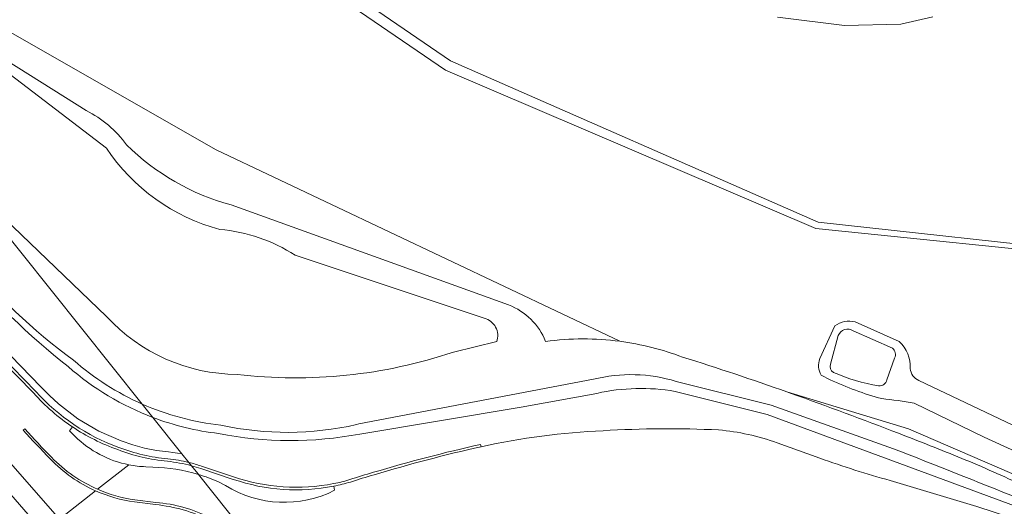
# Model space of a CAD drawing. Header units: metres. Extents: x 197700 to 204338, y 317132 to 325229.
# Tile 963 of 1056: x 198546 to 198687, y 322090 to 322159. Entities that reach past the tile are written whole.
import ezdxf

# ---------------------------------------------------------------- set-up
doc = ezdxf.new("R2010")
doc.units = ezdxf.units.M
for name, color, linetype, lineweight in [('B-WE-GR-BOS_LOOF-GV', 40, 'Continuous', 13), ('B-WE-GR-GROENVOORZIENING-GV', 80, 'Continuous', 18), ('B-WE-GW-TALUD_KRUIN-G', 90, 'Continuous', 18), ('B-WE-IE-TERREINAFSCHEIDING_KUNSTMATIG_HEKWERK-G', 20, 'IE-TERREINAFSCHEIDING-KUNSTMATIG', 18), ('B-WE-OG-TERREIN_CULTUURSCHEIDING-GV', 7, 'Continuous', 18), ('B-WE-OG-WATER-GV', 130, 'Continuous', 18), ('B-WE-OG-WATER_GREPPEL-GV', 160, 'Continuous', 18), ('B-WE-VH-VERHARDING_ASFALT-GV', 252, 'Continuous', 18), ('B-WE-VH-VERHARDING_BETON-GV', 252, 'Continuous', 18), ('B-WE-VH-VERHARDING_BETONSTRAATSTEEN-GV', 252, 'Continuous', 18), ('B-WE-VH-VERHARDING_FUNDERING_ZAND-GV', 7, 'Continuous', 18), ('B-WE-VH-VERHARDING_OPEN-GV', 252, 'Continuous', 18)]:
    doc.layers.add(name, color=color, linetype=linetype, lineweight=lineweight)
doc.linetypes.add('IE-TERREINAFSCHEIDING-KUNSTMATIG', pattern='A,4,[82,NLCS.SHX,S=0.75,R=90,X=0,Y=0],4,-2', length=10)

msp = doc.modelspace()

# ---------------------------------------------------------------- linework, layer by layer
at = {"layer": 'B-WE-GR-BOS_LOOF-GV'}
for points in [[(198483.764, 322244.082), (198482.157, 322241.313), (198477.191, 322231.778), (198473.784, 322225.237), (198472.444, 322222.97), (198470.177, 322219.933), (198468.29, 322217.732), (198498.674, 322184.338), (198533.706, 322163.574), (198573.66, 322140.723), (198631.536, 322113.277)], [(198572.856, 322177.021), (198607.284, 322153.492), (198659.973, 322130.35), (198700.063, 322125.968), (198701.348, 322127.234), (198701.5, 322128.279), (198701.448, 322131.459), (198701.382, 322135.542), (198701.731, 322137.836), (198702.922, 322139.623), (198704.176, 322140.823), (198705.05, 322141.895), (198704.929, 322143.433), (198704.515, 322144.836), (198703.59, 322146.663), (198702.507, 322148.085), (198701.204, 322149.512), (198700.248, 322151.037), (198696.771, 322157.361), (198696.788, 322159.35), (198691.225, 322160.142)], [(198705.028, 322161.159), (198697.788, 322159.341), (198697.773, 322157.614), (198701.11, 322151.544), (198702.004, 322150.12), (198703.275, 322148.726), (198704.441, 322147.196), (198705.449, 322145.206), (198705.918, 322143.616), (198706.024, 322142.268), (198705.706, 322141.117), (198704.912, 322140.143), (198703.693, 322138.977), (198702.687, 322137.466), (198702.383, 322135.474), (198702.448, 322131.475), (198702.501, 322128.215), (198702.289, 322126.757), (198700.765, 322125.256), (198659.637, 322129.457), (198606.559, 322152.17), (198571.677, 322176.01)], [(198676.399, 322159.8), (198671.821, 322158.727), (198663.745, 322158.548), (198654.15, 322159.762)], [(198655.5, 322106.023), (198672.915, 322100.751), (198705.738, 322086.549), (198713.7, 322083.83), (198716.075, 322085.454), (198718.238, 322088.489), (198721.878, 322095.011), (198724.598, 322101.386), (198726.067, 322107.931), (198727.327, 322115.564), (198727.901, 322121.352), (198727.144, 322127.148), (198725.887, 322131.751), (198722.978, 322137.78), (198719.55, 322147.317), (198716.54, 322153.426), (198714.233, 322159.181), (198713.3, 322160.854)], [(198665.289, 322116.057), (198671.591, 322113.242)], [(198660.229, 322110.791), (198662.372, 322115.479)], [(198661.685, 322107.769), (198660.422, 322108.433)], [(198674.425, 322107.66), (198688.787, 322100.829), (198690.397, 322099.937), (198692.294, 322099.084), (198692.358, 322098.995), (198703.077, 322096.925)], [(198702.274, 322092.166), (198695.559, 322094.131), (198683.764, 322099.524), (198673.741, 322104.395)]]:
    msp.add_lwpolyline(points, dxfattribs=at)
for points in [[(198662.372, 322115.479, -0.2254839), (198665.289, 322116.057)], [(198631.536, 322113.277, -0.0577707), (198640.539, 322111.017)], [(198671.591, 322113.242, -0.2191891), (198673.184, 322109.402)], [(198640.539, 322111.017, -0.0096436), (198655.5, 322106.023)], [(198660.422, 322108.433, -0.2456373), (198660.229, 322110.791)], [(198673.184, 322109.402, 0.3083345), (198674.425, 322107.66)], [(198669.09, 322105.063, -0.0447335), (198661.685, 322107.769)], [(198673.741, 322104.395, 0.0235057), (198669.09, 322105.063)]]:
    msp.add_lwpolyline(points, format="xyb", dxfattribs=at)
at = {"layer": 'B-WE-GR-GROENVOORZIENING-GV'}
for points in [[(198631.536, 322113.277), (198573.66, 322140.723), (198533.706, 322163.574), (198498.674, 322184.338), (198498.838, 322184.157), (198500, 322182.88), (198501.076, 322181.697), (198507.649, 322173.586), (198509.406, 322171.389), (198536.09, 322138.018), (198543.311, 322130.898), (198557.969, 322116.838)], [(198557.924, 322140.988), (198540.035, 322154.624), (198542.002, 322154.524), (198555.041, 322146.353)], [(198555.041, 322146.353), (198542.002, 322154.524), (198540.035, 322154.624), (198557.924, 322140.988)], [(198506.369, 322150.85), (198513.503, 322142.936), (198528.001, 322126.923), (198542.519, 322110.929), (198542.805, 322111.239), (198547.806, 322106.084)], [(198557.969, 322116.838), (198543.311, 322130.898), (198536.09, 322138.018), (198536.928, 322136.97), (198563.072, 322104.276)], [(198575.814, 322132.84), (198615.59, 322118.486)], [(198615.59, 322118.486), (198575.814, 322132.84)], [(198612.108, 322116.597), (198585.006, 322125.627)], [(198585.006, 322125.627), (198612.108, 322116.597)], [(198607.697, 322111.743), (198613.901, 322113.228)], [(198613.901, 322113.228), (198607.697, 322111.743)], [(198542.787, 322112.694), (198545.662, 322109.731), (198548.549, 322106.754), (198549.798, 322105.527), (198551.048, 322104.301), (198553.828, 322102.169), (198556.845, 322100.392), (198560.057, 322098.993), (198561.714, 322098.431), (198563.394, 322097.98), (198565.1, 322097.64), (198565.963, 322097.527), (198566.825, 322097.413), (198567.475, 322097.345), (198568.123, 322097.258), (198568.77, 322097.15), (198564.605, 322102.358)], [(198569.755, 322095.918), (198568.77, 322097.15), (198568.123, 322097.258), (198567.475, 322097.345), (198566.825, 322097.413), (198565.963, 322097.527), (198565.1, 322097.64), (198563.394, 322097.98), (198561.714, 322098.431), (198560.057, 322098.993), (198556.845, 322100.392), (198553.828, 322102.169), (198551.048, 322104.301), (198549.798, 322105.527), (198548.549, 322106.754), (198545.662, 322109.731), (198542.787, 322112.694)], [(198627.759, 322107.847), (198594.144, 322101.427), (198593.794, 322101.345)], [(198593.794, 322101.345), (198594.144, 322101.427), (198627.759, 322107.847)], [(198670.776, 322097.863), (198653.226, 322104.101), (198639.627, 322107.526)], [(198639.627, 322107.526), (198653.226, 322104.101), (198670.776, 322097.863)], [(198716.8, 322083.05), (198714.746, 322083.589), (198713.7, 322083.83), (198708.902, 322080.549), (198701.992, 322084.07), (198696.902, 322086.436), (198652.649, 322102.786), (198639.459, 322106.102)], [(198639.459, 322106.102), (198652.649, 322102.786), (198696.902, 322086.436), (198701.992, 322084.07), (198708.902, 322080.549), (198713.7, 322083.83), (198705.738, 322086.549), (198672.915, 322100.751), (198655.5, 322106.023), (198656.112, 322105.805)], [(198656.112, 322105.805), (198655.5, 322106.023)], [(198628.255, 322105.818), (198617.39, 322103.815), (198594.273, 322099.988)], [(198594.273, 322099.988), (198617.39, 322103.815), (198628.255, 322105.818)], [(198563.072, 322104.276), (198564.605, 322102.358)], [(198564.605, 322102.358), (198568.77, 322097.15), (198569.755, 322095.918)], [(198611.578, 322098.496), (198611.645, 322098.173)], [(198654.09, 322098.719), (198660.227, 322096.535)], [(198571.548, 322095.392), (198576.168, 322093.839)], [(198670.315, 322093.326), (198682.698, 322089.608), (198687.67, 322087.954), (198692.702, 322086.09)]]:
    msp.add_lwpolyline(points, dxfattribs=at)
for points in [[(198555.041, 322146.353, -0.1168995), (198560.829, 322141.449)], [(198560.829, 322141.449, 0.1168995), (198555.041, 322146.353)], [(198560.829, 322141.449, 0.1305595), (198575.814, 322132.84)], [(198575.814, 322132.84, -0.1305595), (198560.829, 322141.449)], [(198574.214, 322129.315, -0.1837348), (198557.924, 322140.988)], [(198557.924, 322140.988, 0.1837348), (198574.214, 322129.315)], [(198585.006, 322125.627, 0.1198411), (198574.214, 322129.315)], [(198574.214, 322129.315, -0.1198411), (198585.006, 322125.627)], [(198552.45, 322109.648, -0.0511005), (198536.89, 322124.753)], [(198615.59, 322118.486, -0.2110551), (198620.898, 322113.261)], [(198620.898, 322113.261, 0.2110551), (198615.59, 322118.486)], [(198557.969, 322116.838, 0.2079088), (198576.688, 322108.531)], [(198576.688, 322108.531, -0.2079088), (198557.969, 322116.838)], [(198613.901, 322113.228, 0.4329131), (198612.108, 322116.597)], [(198612.108, 322116.597, -0.4329131), (198613.901, 322113.228)], [(198620.898, 322113.261, -0.0661786), (198631.536, 322113.277)], [(198631.536, 322113.277, 0.0661786), (198620.898, 322113.261)], [(198640.539, 322111.017, 0.0577707), (198631.536, 322113.277)], [(198576.688, 322108.531, 0.1113074), (198607.697, 322111.743)], [(198607.697, 322111.743, -0.1113074), (198576.688, 322108.531)], [(198655.5, 322106.023, 0.0096436), (198640.539, 322111.017)], [(198564.605, 322102.358, -0.0898421), (198552.45, 322109.648)], [(198639.627, 322107.526, 0.1364041), (198627.759, 322107.847)], [(198627.759, 322107.847, -0.1364041), (198639.627, 322107.526)], [(198547.806, 322106.084, 0.1223927), (198559.714, 322098.054)], [(198639.459, 322106.102, 0.0976534), (198628.255, 322105.818)], [(198628.255, 322105.818, -0.0976534), (198639.459, 322106.102)], [(198656.112, 322105.805, -0.0063784), (198671.507, 322100.087)], [(198671.507, 322100.087, 0.0063784), (198656.112, 322105.805)], [(198574.346, 322101.261, -0.0772041), (198563.072, 322104.276)], [(198563.072, 322104.276, 0.0772041), (198574.346, 322101.261)], [(198574.025, 322100.063, -0.0611898), (198564.605, 322102.358)], [(198564.605, 322102.358, 0.0611898), (198574.025, 322100.063)], [(198593.794, 322101.345, -0.1106542), (198574.346, 322101.261)], [(198574.346, 322101.261, 0.1106542), (198593.794, 322101.345)], [(198611.645, 322098.173, -0.0431389), (198629.139, 322100.465)], [(198629.139, 322100.465, -0.0265669), (198645.7, 322100.575)], [(198645.7, 322100.575, -0.065108), (198654.09, 322098.719)], [(198594.273, 322099.988, -0.0958615), (198574.025, 322100.063)], [(198574.025, 322100.063, 0.0958615), (198594.273, 322099.988)], [(198671.507, 322100.087, -0.0048768), (198680.567, 322096.491)], [(198680.567, 322096.491, 0.0048768), (198671.507, 322100.087)], [(198559.714, 322098.054, 0.0654327), (198566.732, 322096.417)], [(198596.211, 322094.499, -0.0174897), (198611.578, 322098.496)], [(198706.486, 322083.359, 0.0082868), (198670.776, 322097.863)], [(198670.776, 322097.863, -0.0082868), (198706.486, 322083.359)], [(198566.732, 322096.417, -0.0380426), (198569.755, 322095.918)], [(198660.227, 322096.535, 0.0212357), (198670.315, 322093.326)], [(198680.567, 322096.491, -0.01475), (198689.48, 322092.545)], [(198689.48, 322092.545, 0.01475), (198680.567, 322096.491)], [(198569.755, 322095.918, -0.0224996), (198571.548, 322095.392)], [(198576.168, 322093.839, 0.129108), (198590.507, 322092.872)], [(198590.507, 322092.872, 0.046635), (198592.815, 322093.459)], [(198592.815, 322093.459, -0.0040988), (198596.211, 322094.499)]]:
    msp.add_lwpolyline(points, format="xyb", dxfattribs=at)
at = {"layer": 'B-WE-GW-TALUD_KRUIN-G'}
for points in [[(198553.219, 322110.587, -0.0730004), (198537.688, 322125.576)], [(198563.072, 322104.276, -0.0775033), (198553.219, 322110.587)]]:
    msp.add_lwpolyline(points, format="xyb", dxfattribs=at)
at = {"layer": 'B-WE-IE-TERREINAFSCHEIDING_KUNSTMATIG_HEKWERK-G'}
for points in [[(198536.89, 322124.753, 0.0511005), (198552.45, 322109.648)], [(198552.45, 322109.648, 0.0898421), (198564.605, 322102.358)], [(198639.459, 322106.102, 0.0976534), (198628.255, 322105.818)], [(198564.605, 322102.358, 0.0611898), (198574.025, 322100.063)], [(198594.273, 322099.988, -0.0958615), (198574.025, 322100.063)]]:
    msp.add_lwpolyline(points, format="xyb", dxfattribs=at)
for points in [[(198713.7, 322083.83), (198708.902, 322080.549), (198701.992, 322084.07), (198696.902, 322086.436), (198652.649, 322102.786), (198639.459, 322106.102)], [(198628.255, 322105.818), (198617.39, 322103.815), (198594.273, 322099.988)]]:
    msp.add_lwpolyline(points, dxfattribs=at)
at = {"layer": 'B-WE-OG-TERREIN_CULTUURSCHEIDING-GV'}
for points in [[(198563.072, 322104.276), (198536.928, 322136.97), (198536.09, 322138.018), (198480.553, 322192.776)], [(198564.605, 322102.358), (198563.072, 322104.276)]]:
    msp.add_lwpolyline(points, dxfattribs=at)
for points in [[(198536.89, 322124.753, 0.0511005), (198552.45, 322109.648)], [(198537.688, 322125.576, 0.0730004), (198553.219, 322110.587)], [(198553.219, 322110.587, -0.0730004), (198537.688, 322125.576)], [(198553.219, 322110.587, 0.0775033), (198563.072, 322104.276)], [(198563.072, 322104.276, -0.0775033), (198553.219, 322110.587)], [(198552.45, 322109.648, 0.0898421), (198564.605, 322102.358)]]:
    msp.add_lwpolyline(points, format="xyb", dxfattribs=at)
at = {"layer": 'B-WE-OG-WATER-GV'}
for points in [[(198664.992, 322114.8, 0.4774366), (198662.861, 322114.101)], [(198670.935, 322110.852, 0.3271941), (198670.639, 322112.313)], [(198661.718, 322109.993, 0.334236), (198662.152, 322108.824)], [(198662.152, 322108.824, 0.0606073), (198668.645, 322106.9)], [(198668.645, 322106.9, 0.4001519), (198669.82, 322107.755)]]:
    msp.add_lwpolyline(points, format="xyb", dxfattribs=at)
for points in [[(198670.639, 322112.313), (198664.992, 322114.8)], [(198662.861, 322114.101), (198661.718, 322109.993)], [(198669.82, 322107.755), (198670.935, 322110.852)]]:
    msp.add_lwpolyline(points, dxfattribs=at)
at = {"layer": 'B-WE-OG-WATER_GREPPEL-GV'}
for points in [[(198665.289, 322116.057, 0.2254839), (198662.372, 322115.479)], [(198662.861, 322114.101, -0.4774366), (198664.992, 322114.8)], [(198673.184, 322109.402, 0.2191891), (198671.591, 322113.242)], [(198670.639, 322112.313, -0.3271941), (198670.935, 322110.852)], [(198660.229, 322110.791, 0.2456373), (198660.422, 322108.433)], [(198662.152, 322108.824, -0.334236), (198661.718, 322109.993)], [(198668.645, 322106.9, -0.0606073), (198662.152, 322108.824)], [(198674.425, 322107.66, -0.3083345), (198673.184, 322109.402)], [(198661.685, 322107.769, 0.0447335), (198669.09, 322105.063)], [(198669.82, 322107.755, -0.4001519), (198668.645, 322106.9)], [(198669.09, 322105.063, -0.0235057), (198673.741, 322104.395)]]:
    msp.add_lwpolyline(points, format="xyb", dxfattribs=at)
for points in [[(198671.591, 322113.242), (198665.289, 322116.057)], [(198662.372, 322115.479), (198660.229, 322110.791)], [(198664.992, 322114.8), (198670.639, 322112.313)], [(198661.718, 322109.993), (198662.861, 322114.101)], [(198670.935, 322110.852), (198669.82, 322107.755)], [(198660.422, 322108.433), (198661.685, 322107.769)], [(198703.077, 322096.925), (198692.358, 322098.995), (198692.294, 322099.084), (198690.397, 322099.937), (198688.787, 322100.829), (198674.425, 322107.66)], [(198673.741, 322104.395), (198683.764, 322099.524), (198695.559, 322094.131), (198702.274, 322092.166)]]:
    msp.add_lwpolyline(points, dxfattribs=at)
at = {"layer": 'B-WE-VH-VERHARDING_ASFALT-GV'}
for points in [[(198547.511, 322105.845), (198542.519, 322110.929), (198528.001, 322126.923), (198513.503, 322142.936), (198506.369, 322150.85)], [(198536.226, 322104.909), (198551.214, 322087.794), (198556.386, 322091.844)], [(198540.804, 322079.643), (198548.875, 322085.963), (198534.008, 322103.05)], [(198546.019, 322100.517), (198546.261, 322100.717)], [(198553.455, 322099.654), (198552.646, 322100.435), (198553.072, 322101.008)], [(198660.227, 322096.535), (198654.09, 322098.719)], [(198561.153, 322095.576), (198556.676, 322092.071)], [(198556.676, 322092.071), (198561.153, 322095.576)], [(198564.607, 322095.233), (198563.575, 322095.294)], [(198577.512, 322086.218), (198571.124, 322094.206)], [(198571.124, 322094.206), (198577.512, 322086.218)], [(198692.702, 322086.09), (198687.67, 322087.954), (198682.698, 322089.608), (198670.315, 322093.326)], [(198556.386, 322091.844), (198551.214, 322087.794), (198552.665, 322086.137), (198550.397, 322084.213), (198548.875, 322085.963), (198540.804, 322079.643)], [(198575.028, 322092.603), (198574.015, 322093.116)], [(198590.547, 322092.521), (198590.649, 322091.916)], [(198562.004, 322090.536), (198565.023, 322090.18)], [(198564.984, 322089.871), (198561.965, 322090.243)]]:
    msp.add_lwpolyline(points, dxfattribs=at)
for points in [[(198553.072, 322101.008, -0.063474), (198547.511, 322105.845)], [(198549.887, 322096.424, -0.0074088), (198546.019, 322100.517)], [(198546.261, 322100.717, 0.0152665), (198550.055, 322096.651)], [(198629.139, 322100.465, 0.0431389), (198611.645, 322098.173)], [(198645.7, 322100.575, 0.0265669), (198629.139, 322100.465)], [(198654.09, 322098.719, 0.065108), (198645.7, 322100.575)], [(198561.153, 322095.576, -0.1465554), (198553.455, 322099.654)], [(198611.645, 322098.173, 0.0172514), (198596.331, 322094.157)], [(198556.386, 322091.844, -0.0972178), (198549.887, 322096.424)], [(198550.055, 322096.651, 0.0966824), (198556.676, 322092.071)], [(198670.315, 322093.326, -0.0212357), (198660.227, 322096.535)], [(198563.575, 322095.294, -0.0404904), (198561.153, 322095.576)], [(198571.124, 322094.206, 0.0695486), (198564.607, 322095.233)], [(198574.015, 322093.116, 0.032087), (198571.124, 322094.206)], [(198596.331, 322094.157, 0.0038842), (198592.912, 322093.104)], [(198561.965, 322090.243, -0.0707845), (198556.386, 322091.844)], [(198556.676, 322092.071, 0.0662688), (198562.004, 322090.536)], [(198590.649, 322091.916, -0.2621384), (198575.028, 322092.603)], [(198592.912, 322093.104, -0.0277879), (198590.547, 322092.521)], [(198572.727, 322087.638, 0.0910392), (198564.984, 322089.871)], [(198565.023, 322090.18, -0.0999596), (198572.867, 322087.942)]]:
    msp.add_lwpolyline(points, format="xyb", dxfattribs=at)
at = {"layer": 'B-WE-VH-VERHARDING_BETON-GV'}
for points in [[(198547.806, 322106.084), (198542.805, 322111.239), (198542.519, 322110.929), (198547.511, 322105.845)], [(198546.261, 322100.717), (198546.019, 322100.517)], [(198553.072, 322101.008), (198552.646, 322100.435), (198553.455, 322099.654)], [(198563.575, 322095.294), (198564.607, 322095.233)], [(198570.136, 322095.442), (198569.755, 322095.918)], [(198571.124, 322094.206), (198571.044, 322094.306), (198570.136, 322095.442)], [(198565.023, 322090.18), (198562.004, 322090.536)], [(198561.965, 322090.243), (198564.984, 322089.871)]]:
    msp.add_lwpolyline(points, dxfattribs=at)
for points in [[(198547.511, 322105.845, 0.063474), (198553.072, 322101.008)], [(198559.714, 322098.054, -0.1223927), (198547.806, 322106.084)], [(198546.019, 322100.517, 0.0074088), (198549.887, 322096.424)], [(198550.055, 322096.651, -0.0152665), (198546.261, 322100.717)], [(198553.072, 322101.008, 0.0621953), (198559.55, 322097.757)], [(198559.55, 322097.757, -0.0621953), (198553.072, 322101.008)], [(198553.455, 322099.654, 0.1465554), (198561.153, 322095.576)], [(198559.55, 322097.757, 0.0732218), (198566.68, 322096.095)], [(198566.68, 322096.095, -0.0732218), (198559.55, 322097.757)], [(198566.732, 322096.417, -0.0654327), (198559.714, 322098.054)], [(198549.887, 322096.424, 0.0972178), (198556.386, 322091.844)], [(198556.676, 322092.071, -0.0966824), (198550.055, 322096.651)], [(198566.68, 322096.095, -0.0338485), (198570.136, 322095.442)], [(198570.136, 322095.442, 0.0338485), (198566.68, 322096.095)], [(198569.755, 322095.918, 0.0380426), (198566.732, 322096.417)], [(198561.153, 322095.576, 0.0404904), (198563.575, 322095.294)], [(198564.607, 322095.233, -0.0695486), (198571.124, 322094.206)], [(198556.386, 322091.844, 0.0707845), (198561.965, 322090.243)], [(198562.004, 322090.536, -0.0662688), (198556.676, 322092.071)], [(198564.984, 322089.871, -0.0910392), (198572.727, 322087.638)], [(198572.867, 322087.942, 0.0999596), (198565.023, 322090.18)]]:
    msp.add_lwpolyline(points, format="xyb", dxfattribs=at)
at = {"layer": 'B-WE-VH-VERHARDING_BETONSTRAATSTEEN-GV'}
msp.add_lwpolyline([(198536.226, 322104.909), (198534.008, 322103.05), (198548.875, 322085.963), (198550.397, 322084.213), (198552.665, 322086.137), (198551.214, 322087.794)], close=True, dxfattribs=at)
at = {"layer": 'B-WE-VH-VERHARDING_FUNDERING_ZAND-GV'}
for points in [[(198691.225, 322160.142), (198696.788, 322159.35), (198696.771, 322157.361), (198700.248, 322151.037), (198701.204, 322149.512), (198702.507, 322148.085), (198703.59, 322146.663), (198704.515, 322144.836), (198704.929, 322143.433), (198705.05, 322141.895), (198704.176, 322140.823), (198702.922, 322139.623), (198701.731, 322137.836), (198701.382, 322135.542), (198701.448, 322131.459), (198701.5, 322128.279), (198701.348, 322127.234), (198700.063, 322125.968), (198659.973, 322130.35), (198607.284, 322153.492), (198572.856, 322177.021)], [(198571.677, 322176.01), (198606.559, 322152.17), (198659.637, 322129.457), (198700.765, 322125.256), (198702.289, 322126.757), (198702.501, 322128.215), (198702.448, 322131.475), (198702.383, 322135.474), (198702.687, 322137.466), (198703.693, 322138.977), (198704.912, 322140.143), (198705.706, 322141.117), (198706.024, 322142.268), (198705.918, 322143.616), (198705.449, 322145.206), (198704.441, 322147.196), (198703.275, 322148.726), (198702.004, 322150.12), (198701.11, 322151.544), (198697.773, 322157.614), (198697.788, 322159.341), (198705.028, 322161.159)], [(198654.15, 322159.762), (198663.745, 322158.548), (198671.821, 322158.727), (198676.399, 322159.8)]]:
    msp.add_lwpolyline(points, dxfattribs=at)
at = {"layer": 'B-WE-VH-VERHARDING_OPEN-GV'}
for points in [[(198611.578, 322098.496, 0.0174897), (198596.211, 322094.499)], [(198596.331, 322094.157, -0.0172514), (198611.645, 322098.173)], [(198571.548, 322095.392, 0.0224996), (198569.755, 322095.918)], [(198571.455, 322095.062, 0.0118058), (198570.136, 322095.442)], [(198570.136, 322095.442, -0.0118058), (198571.455, 322095.062)], [(198571.124, 322094.206, -0.032087), (198574.015, 322093.116)], [(198590.547, 322092.521, -0.1321918), (198576.126, 322093.489)], [(198576.126, 322093.489, 0.1321918), (198590.547, 322092.521)], [(198590.507, 322092.872, -0.129108), (198576.168, 322093.839)], [(198592.815, 322093.459, -0.046635), (198590.507, 322092.872)], [(198596.211, 322094.499, 0.0040988), (198592.815, 322093.459)], [(198592.912, 322093.104, -0.0038842), (198596.331, 322094.157)], [(198575.028, 322092.603, 0.2621384), (198590.649, 322091.916)], [(198590.547, 322092.521, 0.0277879), (198592.912, 322093.104)]]:
    msp.add_lwpolyline(points, format="xyb", dxfattribs=at)
for points in [[(198611.645, 322098.173), (198611.578, 322098.496)], [(198569.755, 322095.918), (198570.136, 322095.442)], [(198570.136, 322095.442), (198571.044, 322094.306), (198571.124, 322094.206)], [(198576.126, 322093.489), (198571.455, 322095.062)], [(198571.455, 322095.062), (198576.126, 322093.489)], [(198576.168, 322093.839), (198571.548, 322095.392)], [(198574.015, 322093.116), (198575.028, 322092.603)], [(198590.649, 322091.916), (198590.547, 322092.521)]]:
    msp.add_lwpolyline(points, dxfattribs=at)

doc.saveas('drawing.dxf')
